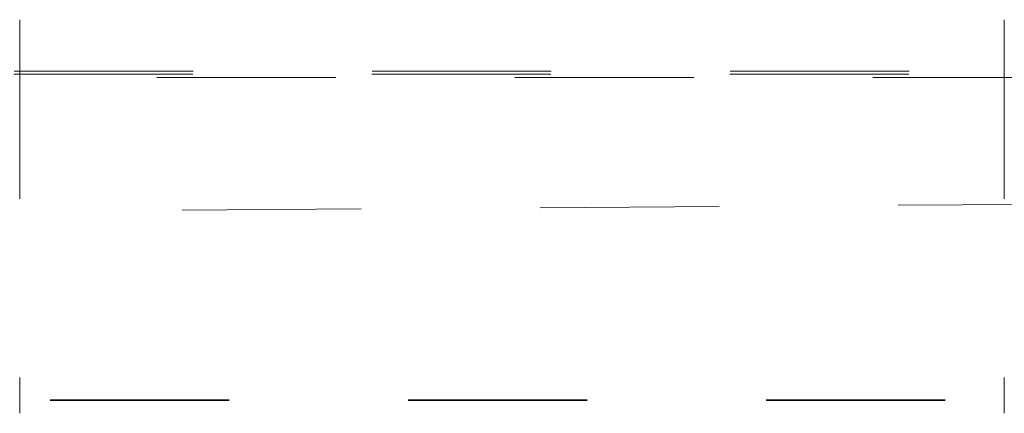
# Model space of a CAD drawing. Header units: metres. Extents: x -16.9 to 14.1, y -10.1 to 10.9.
# Tile 335 of 656: x -11.724 to -11.174, y 7.105 to 7.325. Entities that reach past the tile are written whole.
import ezdxf

# ---------------------------------------------------------------- set-up
doc = ezdxf.new("R2010")
doc.units = ezdxf.units.M
doc.linetypes.add('Ligne de quadrillage', pattern=[0.022225, 0.0127, -0.003175, 0.003175, -0.003175])
doc.linetypes.add('Tiret', pattern=[0.00635, 0.003175, -0.003175])
doc.layers.add('S-BEAM-HDLN', color=1, linetype='Tiret', lineweight=18)
doc.layers.add('S-GRID', color=1, linetype='Continuous', lineweight=9)

msp = doc.modelspace()

# ---------------------------------------------------------------- linework, layer by layer
at = {"layer": 'S-BEAM-HDLN'}
for p, q in [((-11.72382, 7.32521), (-11.72382, 7.10529)), ((-11.17382, 7.32521), (-11.17382, 7.10529)), ((12.17295, 7.29484), (-15.04725, 7.29484)), ((12.17298, 7.2964), (-15.04723, 7.2964)), ((-15.04725, 7.29284), (12.17295, 7.29284))]:
    msp.add_line(p, q, dxfattribs=at)
at = {"layer": 'S-BEAM-HDLN', "lineweight": 35}
msp.add_line((-14.90682, 7.11259), (12.09015, 7.11259), dxfattribs=at)
at = {"layer": 'S-GRID', "linetype": 'Ligne de quadrillage'}
msp.add_line((2.06667, 7.30871), (-16.11272, 7.1895), dxfattribs=at)

doc.saveas('drawing.dxf')
